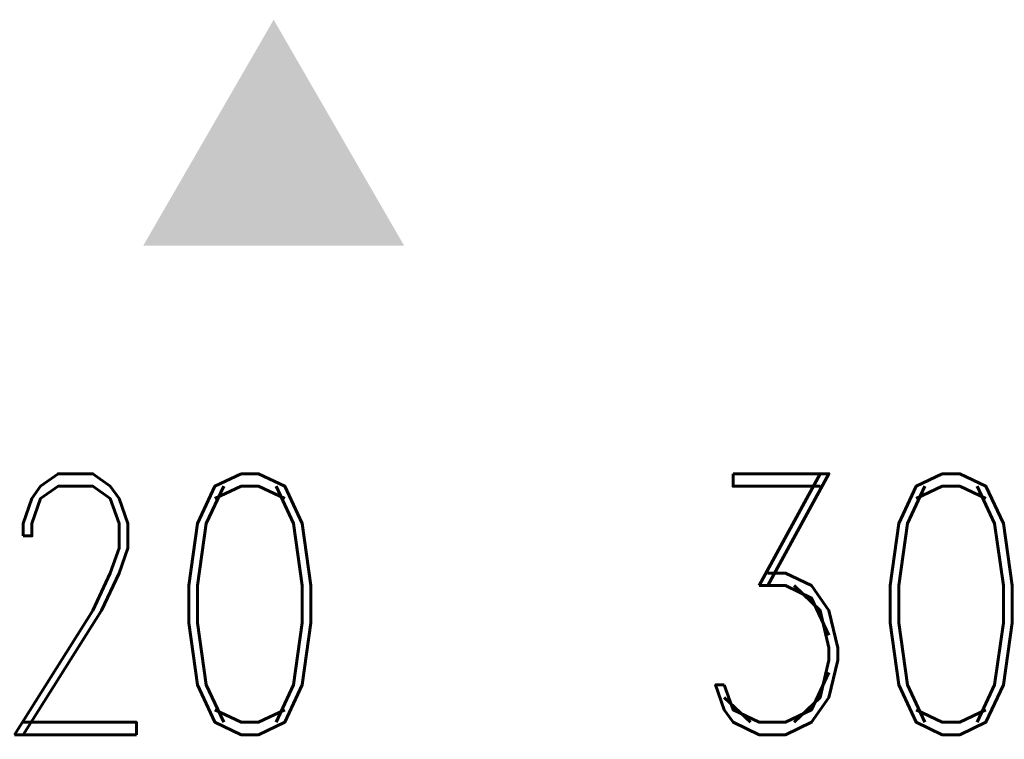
# Model space of a CAD drawing. Extents: x -2 to 113, y -136 to 16.
# Tile 489 of 541: x 87.42 to 91.55, y -25.36 to -22.35. Entities that reach past the tile are written whole.
import ezdxf
from ezdxf.enums import TextEntityAlignment as Align

# ---------------------------------------------------------------- set-up
doc = ezdxf.new("R2010")
doc.units = 0
doc.header["$MEASUREMENT"] = 0
doc.linetypes.add('SOLID', pattern=[0])
doc.layers.get('0').update_dxf_attribs({"linetype": 'SOLID'})
for name, color, linetype in [('1', 7, 'SOLID'), ('10', 7, 'SOLID'), ('11', 7, 'SOLID'), ('12', 7, 'SOLID'), ('13', 7, 'SOLID'), ('14', 7, 'SOLID'), ('15', 7, 'SOLID'), ('16', 7, 'SOLID'), ('17', 7, 'SOLID'), ('18', 7, 'SOLID'), ('19', 7, 'SOLID'), ('2', 7, 'SOLID'), ('20', 7, 'SOLID'), ('21', 7, 'SOLID'), ('22', 7, 'SOLID'), ('23', 7, 'SOLID'), ('24', 7, 'SOLID'), ('25', 7, 'SOLID'), ('26', 7, 'SOLID'), ('27', 7, 'SOLID'), ('28', 7, 'SOLID'), ('29', 7, 'SOLID'), ('3', 7, 'SOLID'), ('30', 7, 'SOLID'), ('31', 7, 'SOLID'), ('32', 7, 'SOLID'), ('33', 7, 'SOLID'), ('34', 7, 'SOLID'), ('35', 7, 'SOLID'), ('36', 7, 'SOLID'), ('37', 7, 'SOLID'), ('38', 7, 'SOLID'), ('39', 7, 'SOLID'), ('4', 7, 'SOLID'), ('40', 7, 'SOLID'), ('41', 7, 'SOLID'), ('42', 7, 'SOLID'), ('43', 7, 'SOLID'), ('44', 7, 'SOLID'), ('45', 7, 'SOLID'), ('46', 7, 'SOLID'), ('47', 7, 'SOLID'), ('48', 7, 'SOLID'), ('49', 7, 'SOLID'), ('5', 7, 'SOLID'), ('50', 7, 'SOLID'), ('51', 7, 'SOLID'), ('52', 7, 'SOLID'), ('53', 7, 'SOLID'), ('54', 7, 'SOLID'), ('55', 7, 'SOLID'), ('56', 7, 'SOLID'), ('57', 7, 'SOLID'), ('58', 7, 'SOLID'), ('59', 7, 'SOLID'), ('6', 7, 'SOLID'), ('60', 7, 'SOLID'), ('61', 7, 'SOLID'), ('62', 7, 'SOLID'), ('63', 7, 'SOLID'), ('64', 7, 'SOLID'), ('65', 7, 'SOLID'), ('66', 7, 'SOLID'), ('67', 7, 'SOLID'), ('68', 7, 'SOLID'), ('7', 7, 'SOLID'), ('8', 7, 'SOLID'), ('9', 7, 'SOLID')]:
    doc.layers.add(name, color=color, linetype=linetype)
doc.styles.add('ROMAND', font='romand', dxfattribs={"height": 1})

# ---------------------------------------------------------------- blocks, each defined once
blk = doc.blocks.new('DMK_31', base_point=(0, -6.7))
at = {"color": 7}
blk.add_solid([(-50, -50), (50, -50), (-50, -50), (0, 36.6)], dxfattribs=at)

msp = doc.modelspace()

# ---------------------------------------------------------------- block references
at = {"xscale": 0.01094117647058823, "yscale": 0.01094117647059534, "zscale": 14.70588235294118}
msp.add_blockref('DMK_31', (88.4835, -22.8199), dxfattribs=at)
at = {"layer": '1', "xscale": 0.01094117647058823, "yscale": 0.01094117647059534, "zscale": 14.70588235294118}
msp.add_blockref('DMK_31', (88.4835, -22.8199), dxfattribs=at)
at = {"layer": '10', "xscale": 0.01094117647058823, "yscale": 0.01094117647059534, "zscale": 14.70588235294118}
msp.add_blockref('DMK_31', (88.4835, -22.8199), dxfattribs=at)
at = {"layer": '11', "xscale": 0.01094117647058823, "yscale": 0.01094117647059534, "zscale": 14.70588235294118}
msp.add_blockref('DMK_31', (88.4835, -22.8199), dxfattribs=at)
at = {"layer": '12', "xscale": 0.01094117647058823, "yscale": 0.01094117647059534, "zscale": 14.70588235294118}
msp.add_blockref('DMK_31', (88.4835, -22.8199), dxfattribs=at)
at = {"layer": '13', "xscale": 0.01094117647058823, "yscale": 0.01094117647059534, "zscale": 14.70588235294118}
msp.add_blockref('DMK_31', (88.4835, -22.8199), dxfattribs=at)
at = {"layer": '14', "xscale": 0.01094117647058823, "yscale": 0.01094117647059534, "zscale": 14.70588235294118}
msp.add_blockref('DMK_31', (88.4835, -22.8199), dxfattribs=at)
at = {"layer": '15', "xscale": 0.01094117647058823, "yscale": 0.01094117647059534, "zscale": 14.70588235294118}
msp.add_blockref('DMK_31', (88.4835, -22.8199), dxfattribs=at)
at = {"layer": '16', "xscale": 0.01094117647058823, "yscale": 0.01094117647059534, "zscale": 14.70588235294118}
msp.add_blockref('DMK_31', (88.4835, -22.8199), dxfattribs=at)
at = {"layer": '17', "xscale": 0.01094117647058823, "yscale": 0.01094117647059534, "zscale": 14.70588235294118}
msp.add_blockref('DMK_31', (88.4835, -22.8199), dxfattribs=at)
at = {"layer": '18', "xscale": 0.01094117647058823, "yscale": 0.01094117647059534, "zscale": 14.70588235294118}
msp.add_blockref('DMK_31', (88.4835, -22.8199), dxfattribs=at)
at = {"layer": '19', "xscale": 0.01094117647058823, "yscale": 0.01094117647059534, "zscale": 14.70588235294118}
msp.add_blockref('DMK_31', (88.4835, -22.8199), dxfattribs=at)
at = {"layer": '2', "xscale": 0.01094117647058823, "yscale": 0.01094117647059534, "zscale": 14.70588235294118}
msp.add_blockref('DMK_31', (88.4835, -22.8199), dxfattribs=at)
at = {"layer": '20', "xscale": 0.01094117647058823, "yscale": 0.01094117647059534, "zscale": 14.70588235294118}
msp.add_blockref('DMK_31', (88.4835, -22.8199), dxfattribs=at)
at = {"layer": '21', "xscale": 0.01094117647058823, "yscale": 0.01094117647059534, "zscale": 14.70588235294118}
msp.add_blockref('DMK_31', (88.4835, -22.8199), dxfattribs=at)
at = {"layer": '22', "xscale": 0.01094117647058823, "yscale": 0.01094117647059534, "zscale": 14.70588235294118}
msp.add_blockref('DMK_31', (88.4835, -22.8199), dxfattribs=at)
at = {"layer": '23', "xscale": 0.01094117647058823, "yscale": 0.01094117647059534, "zscale": 14.70588235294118}
msp.add_blockref('DMK_31', (88.4835, -22.8199), dxfattribs=at)
at = {"layer": '24', "xscale": 0.01094117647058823, "yscale": 0.01094117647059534, "zscale": 14.70588235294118}
msp.add_blockref('DMK_31', (88.4835, -22.8199), dxfattribs=at)
at = {"layer": '25', "xscale": 0.01094117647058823, "yscale": 0.01094117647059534, "zscale": 14.70588235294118}
msp.add_blockref('DMK_31', (88.4835, -22.8199), dxfattribs=at)
at = {"layer": '26', "xscale": 0.01094117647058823, "yscale": 0.01094117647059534, "zscale": 14.70588235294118}
msp.add_blockref('DMK_31', (88.4835, -22.8199), dxfattribs=at)
at = {"layer": '27', "xscale": 0.01094117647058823, "yscale": 0.01094117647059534, "zscale": 14.70588235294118}
msp.add_blockref('DMK_31', (88.4835, -22.8199), dxfattribs=at)
at = {"layer": '28', "xscale": 0.01094117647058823, "yscale": 0.01094117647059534, "zscale": 14.70588235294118}
msp.add_blockref('DMK_31', (88.4835, -22.8199), dxfattribs=at)
at = {"layer": '29', "xscale": 0.01094117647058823, "yscale": 0.01094117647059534, "zscale": 14.70588235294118}
msp.add_blockref('DMK_31', (88.4835, -22.8199), dxfattribs=at)
at = {"layer": '3', "xscale": 0.01094117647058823, "yscale": 0.01094117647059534, "zscale": 14.70588235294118}
msp.add_blockref('DMK_31', (88.4835, -22.8199), dxfattribs=at)
at = {"layer": '30', "xscale": 0.01094117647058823, "yscale": 0.01094117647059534, "zscale": 14.70588235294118}
msp.add_blockref('DMK_31', (88.4835, -22.8199), dxfattribs=at)
at = {"layer": '31', "xscale": 0.01094117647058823, "yscale": 0.01094117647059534, "zscale": 14.70588235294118}
msp.add_blockref('DMK_31', (88.4835, -22.8199), dxfattribs=at)
at = {"layer": '32', "xscale": 0.01094117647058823, "yscale": 0.01094117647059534, "zscale": 14.70588235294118}
msp.add_blockref('DMK_31', (88.4835, -22.8199), dxfattribs=at)
at = {"layer": '33', "xscale": 0.01094117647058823, "yscale": 0.01094117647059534, "zscale": 14.70588235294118}
msp.add_blockref('DMK_31', (88.4835, -22.8199), dxfattribs=at)
at = {"layer": '34', "xscale": 0.01094117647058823, "yscale": 0.01094117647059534, "zscale": 14.70588235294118}
msp.add_blockref('DMK_31', (88.4835, -22.8199), dxfattribs=at)
at = {"layer": '35', "xscale": 0.01094117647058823, "yscale": 0.01094117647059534, "zscale": 14.70588235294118}
msp.add_blockref('DMK_31', (88.4835, -22.8199), dxfattribs=at)
at = {"layer": '36', "xscale": 0.01094117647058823, "yscale": 0.01094117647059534, "zscale": 14.70588235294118}
msp.add_blockref('DMK_31', (88.4835, -22.8199), dxfattribs=at)
at = {"layer": '37', "xscale": 0.01094117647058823, "yscale": 0.01094117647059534, "zscale": 14.70588235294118}
msp.add_blockref('DMK_31', (88.4835, -22.8199), dxfattribs=at)
at = {"layer": '38', "xscale": 0.01094117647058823, "yscale": 0.01094117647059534, "zscale": 14.70588235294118}
msp.add_blockref('DMK_31', (88.4835, -22.8199), dxfattribs=at)
at = {"layer": '39', "xscale": 0.01094117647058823, "yscale": 0.01094117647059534, "zscale": 14.70588235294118}
msp.add_blockref('DMK_31', (88.4835, -22.8199), dxfattribs=at)
at = {"layer": '4', "xscale": 0.01094117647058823, "yscale": 0.01094117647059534, "zscale": 14.70588235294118}
msp.add_blockref('DMK_31', (88.4835, -22.8199), dxfattribs=at)
at = {"layer": '40', "xscale": 0.01094117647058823, "yscale": 0.01094117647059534, "zscale": 14.70588235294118}
msp.add_blockref('DMK_31', (88.4835, -22.8199), dxfattribs=at)
at = {"layer": '41', "xscale": 0.01094117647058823, "yscale": 0.01094117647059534, "zscale": 14.70588235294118}
msp.add_blockref('DMK_31', (88.4835, -22.8199), dxfattribs=at)
at = {"layer": '42', "xscale": 0.01094117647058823, "yscale": 0.01094117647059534, "zscale": 14.70588235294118}
msp.add_blockref('DMK_31', (88.4835, -22.8199), dxfattribs=at)
at = {"layer": '43', "xscale": 0.01094117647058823, "yscale": 0.01094117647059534, "zscale": 14.70588235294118}
msp.add_blockref('DMK_31', (88.4835, -22.8199), dxfattribs=at)
at = {"layer": '44', "xscale": 0.01094117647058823, "yscale": 0.01094117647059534, "zscale": 14.70588235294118}
msp.add_blockref('DMK_31', (88.4835, -22.8199), dxfattribs=at)
at = {"layer": '45', "xscale": 0.01094117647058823, "yscale": 0.01094117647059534, "zscale": 14.70588235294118}
msp.add_blockref('DMK_31', (88.4835, -22.8199), dxfattribs=at)
at = {"layer": '46', "xscale": 0.01094117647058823, "yscale": 0.01094117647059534, "zscale": 14.70588235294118}
msp.add_blockref('DMK_31', (88.4835, -22.8199), dxfattribs=at)
at = {"layer": '47', "xscale": 0.01094117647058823, "yscale": 0.01094117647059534, "zscale": 14.70588235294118}
msp.add_blockref('DMK_31', (88.4835, -22.8199), dxfattribs=at)
at = {"layer": '48', "xscale": 0.01094117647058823, "yscale": 0.01094117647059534, "zscale": 14.70588235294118}
msp.add_blockref('DMK_31', (88.4835, -22.8199), dxfattribs=at)
at = {"layer": '49', "xscale": 0.01094117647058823, "yscale": 0.01094117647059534, "zscale": 14.70588235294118}
msp.add_blockref('DMK_31', (88.4835, -22.8199), dxfattribs=at)
at = {"layer": '5', "xscale": 0.01094117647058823, "yscale": 0.01094117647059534, "zscale": 14.70588235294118}
msp.add_blockref('DMK_31', (88.4835, -22.8199), dxfattribs=at)
at = {"layer": '50', "xscale": 0.01094117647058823, "yscale": 0.01094117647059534, "zscale": 14.70588235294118}
msp.add_blockref('DMK_31', (88.4835, -22.8199), dxfattribs=at)
at = {"layer": '51', "xscale": 0.01094117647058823, "yscale": 0.01094117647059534, "zscale": 14.70588235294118}
msp.add_blockref('DMK_31', (88.4835, -22.8199), dxfattribs=at)
at = {"layer": '52', "xscale": 0.01094117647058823, "yscale": 0.01094117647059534, "zscale": 14.70588235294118}
msp.add_blockref('DMK_31', (88.4835, -22.8199), dxfattribs=at)
at = {"layer": '53', "xscale": 0.01094117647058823, "yscale": 0.01094117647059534, "zscale": 14.70588235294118}
msp.add_blockref('DMK_31', (88.4835, -22.8199), dxfattribs=at)
at = {"layer": '54', "xscale": 0.01094117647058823, "yscale": 0.01094117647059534, "zscale": 14.70588235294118}
msp.add_blockref('DMK_31', (88.4835, -22.8199), dxfattribs=at)
at = {"layer": '55', "xscale": 0.01094117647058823, "yscale": 0.01094117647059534, "zscale": 14.70588235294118}
msp.add_blockref('DMK_31', (88.4835, -22.8199), dxfattribs=at)
at = {"layer": '56', "xscale": 0.01094117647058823, "yscale": 0.01094117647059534, "zscale": 14.70588235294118}
msp.add_blockref('DMK_31', (88.4835, -22.8199), dxfattribs=at)
at = {"layer": '57', "xscale": 0.01094117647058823, "yscale": 0.01094117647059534, "zscale": 14.70588235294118}
msp.add_blockref('DMK_31', (88.4835, -22.8199), dxfattribs=at)
at = {"layer": '58', "xscale": 0.01094117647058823, "yscale": 0.01094117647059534, "zscale": 14.70588235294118}
msp.add_blockref('DMK_31', (88.4835, -22.8199), dxfattribs=at)
at = {"layer": '59', "xscale": 0.01094117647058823, "yscale": 0.01094117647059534, "zscale": 14.70588235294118}
msp.add_blockref('DMK_31', (88.4835, -22.8199), dxfattribs=at)
at = {"layer": '6', "xscale": 0.01094117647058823, "yscale": 0.01094117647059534, "zscale": 14.70588235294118}
msp.add_blockref('DMK_31', (88.4835, -22.8199), dxfattribs=at)
at = {"layer": '60', "xscale": 0.01094117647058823, "yscale": 0.01094117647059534, "zscale": 14.70588235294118}
msp.add_blockref('DMK_31', (88.4835, -22.8199), dxfattribs=at)
at = {"layer": '61', "xscale": 0.01094117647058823, "yscale": 0.01094117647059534, "zscale": 14.70588235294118}
msp.add_blockref('DMK_31', (88.4835, -22.8199), dxfattribs=at)
at = {"layer": '62', "xscale": 0.01094117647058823, "yscale": 0.01094117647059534, "zscale": 14.70588235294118}
msp.add_blockref('DMK_31', (88.4835, -22.8199), dxfattribs=at)
at = {"layer": '63', "xscale": 0.01094117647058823, "yscale": 0.01094117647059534, "zscale": 14.70588235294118}
msp.add_blockref('DMK_31', (88.4835, -22.8199), dxfattribs=at)
at = {"layer": '64', "xscale": 0.01094117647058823, "yscale": 0.01094117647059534, "zscale": 14.70588235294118}
msp.add_blockref('DMK_31', (88.4835, -22.8199), dxfattribs=at)
at = {"layer": '65', "xscale": 0.01094117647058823, "yscale": 0.01094117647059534, "zscale": 14.70588235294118}
msp.add_blockref('DMK_31', (88.4835, -22.8199), dxfattribs=at)
at = {"layer": '66', "xscale": 0.01094117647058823, "yscale": 0.01094117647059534, "zscale": 14.70588235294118}
msp.add_blockref('DMK_31', (88.4835, -22.8199), dxfattribs=at)
at = {"layer": '67', "xscale": 0.01094117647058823, "yscale": 0.01094117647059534, "zscale": 14.70588235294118}
msp.add_blockref('DMK_31', (88.4835, -22.8199), dxfattribs=at)
at = {"layer": '68', "xscale": 0.01094117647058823, "yscale": 0.01094117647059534, "zscale": 14.70588235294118}
msp.add_blockref('DMK_31', (88.4835, -22.8199), dxfattribs=at)
at = {"layer": '7', "xscale": 0.01094117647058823, "yscale": 0.01094117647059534, "zscale": 14.70588235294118}
msp.add_blockref('DMK_31', (88.4835, -22.8199), dxfattribs=at)
at = {"layer": '8', "xscale": 0.01094117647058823, "yscale": 0.01094117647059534, "zscale": 14.70588235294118}
msp.add_blockref('DMK_31', (88.4835, -22.8199), dxfattribs=at)
at = {"layer": '9', "xscale": 0.01094117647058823, "yscale": 0.01094117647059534, "zscale": 14.70588235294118}
msp.add_blockref('DMK_31', (88.4835, -22.8199), dxfattribs=at)

# ---------------------------------------------------------------- texts
at = {"color": 7, "style": 'ROMAND', "width": 0.78}
for s, p in [('20', (88.0178, -25.3444)), ('30', (90.9589, -25.3444))]:
    msp.add_text(s, height=1.09412, dxfattribs=at).set_placement(p, align=Align.CENTER)
at = {"layer": '1', "color": 7, "style": 'ROMAND', "width": 0.78}
for s, p in [('20', (88.0178, -25.3444)), ('30', (90.9589, -25.3444))]:
    msp.add_text(s, height=1.09412, dxfattribs=at).set_placement(p, align=Align.CENTER)
at = {"layer": '10', "color": 7, "style": 'ROMAND', "width": 0.78}
for s, p in [('20', (88.0178, -25.3444)), ('30', (90.9589, -25.3444))]:
    msp.add_text(s, height=1.09412, dxfattribs=at).set_placement(p, align=Align.CENTER)
at = {"layer": '11', "color": 7, "style": 'ROMAND', "width": 0.78}
for s, p in [('20', (88.0178, -25.3444)), ('30', (90.9589, -25.3444))]:
    msp.add_text(s, height=1.09412, dxfattribs=at).set_placement(p, align=Align.CENTER)
at = {"layer": '12', "color": 7, "style": 'ROMAND', "width": 0.78}
for s, p in [('20', (88.0178, -25.3444)), ('30', (90.9589, -25.3444))]:
    msp.add_text(s, height=1.09412, dxfattribs=at).set_placement(p, align=Align.CENTER)
at = {"layer": '13', "color": 7, "style": 'ROMAND', "width": 0.78}
for s, p in [('20', (88.0178, -25.3444)), ('30', (90.9589, -25.3444))]:
    msp.add_text(s, height=1.09412, dxfattribs=at).set_placement(p, align=Align.CENTER)
at = {"layer": '14', "color": 7, "style": 'ROMAND', "width": 0.78}
for s, p in [('20', (88.0178, -25.3444)), ('30', (90.9589, -25.3444))]:
    msp.add_text(s, height=1.09412, dxfattribs=at).set_placement(p, align=Align.CENTER)
at = {"layer": '15', "color": 7, "style": 'ROMAND', "width": 0.78}
for s, p in [('20', (88.0178, -25.3444)), ('30', (90.9589, -25.3444))]:
    msp.add_text(s, height=1.09412, dxfattribs=at).set_placement(p, align=Align.CENTER)
at = {"layer": '16', "color": 7, "style": 'ROMAND', "width": 0.78}
for s, p in [('20', (88.0178, -25.3444)), ('30', (90.9589, -25.3444))]:
    msp.add_text(s, height=1.09412, dxfattribs=at).set_placement(p, align=Align.CENTER)
at = {"layer": '17', "color": 7, "style": 'ROMAND', "width": 0.78}
for s, p in [('20', (88.0178, -25.3444)), ('30', (90.9589, -25.3444))]:
    msp.add_text(s, height=1.09412, dxfattribs=at).set_placement(p, align=Align.CENTER)
at = {"layer": '18', "color": 7, "style": 'ROMAND', "width": 0.78}
for s, p in [('20', (88.0178, -25.3444)), ('30', (90.9589, -25.3444))]:
    msp.add_text(s, height=1.09412, dxfattribs=at).set_placement(p, align=Align.CENTER)
at = {"layer": '19', "color": 7, "style": 'ROMAND', "width": 0.78}
for s, p in [('20', (88.0178, -25.3444)), ('30', (90.9589, -25.3444))]:
    msp.add_text(s, height=1.09412, dxfattribs=at).set_placement(p, align=Align.CENTER)
at = {"layer": '2', "color": 7, "style": 'ROMAND', "width": 0.78}
for s, p in [('20', (88.0178, -25.3444)), ('30', (90.9589, -25.3444))]:
    msp.add_text(s, height=1.09412, dxfattribs=at).set_placement(p, align=Align.CENTER)
at = {"layer": '20', "color": 7, "style": 'ROMAND', "width": 0.78}
for s, p in [('20', (88.0178, -25.3444)), ('30', (90.9589, -25.3444))]:
    msp.add_text(s, height=1.09412, dxfattribs=at).set_placement(p, align=Align.CENTER)
at = {"layer": '21', "color": 7, "style": 'ROMAND', "width": 0.78}
for s, p in [('20', (88.0178, -25.3444)), ('30', (90.9589, -25.3444))]:
    msp.add_text(s, height=1.09412, dxfattribs=at).set_placement(p, align=Align.CENTER)
at = {"layer": '22', "color": 7, "style": 'ROMAND', "width": 0.78}
for s, p in [('20', (88.0178, -25.3444)), ('30', (90.9589, -25.3444))]:
    msp.add_text(s, height=1.09412, dxfattribs=at).set_placement(p, align=Align.CENTER)
at = {"layer": '23', "color": 7, "style": 'ROMAND', "width": 0.78}
for s, p in [('20', (88.0178, -25.3444)), ('30', (90.9589, -25.3444))]:
    msp.add_text(s, height=1.09412, dxfattribs=at).set_placement(p, align=Align.CENTER)
at = {"layer": '24', "color": 7, "style": 'ROMAND', "width": 0.78}
for s, p in [('20', (88.0178, -25.3444)), ('30', (90.9589, -25.3444))]:
    msp.add_text(s, height=1.09412, dxfattribs=at).set_placement(p, align=Align.CENTER)
at = {"layer": '25', "color": 7, "style": 'ROMAND', "width": 0.78}
for s, p in [('20', (88.0178, -25.3444)), ('30', (90.9589, -25.3444))]:
    msp.add_text(s, height=1.09412, dxfattribs=at).set_placement(p, align=Align.CENTER)
at = {"layer": '26', "color": 7, "style": 'ROMAND', "width": 0.78}
for s, p in [('20', (88.0178, -25.3444)), ('30', (90.9589, -25.3444))]:
    msp.add_text(s, height=1.09412, dxfattribs=at).set_placement(p, align=Align.CENTER)
at = {"layer": '27', "color": 7, "style": 'ROMAND', "width": 0.78}
for s, p in [('20', (88.0178, -25.3444)), ('30', (90.9589, -25.3444))]:
    msp.add_text(s, height=1.09412, dxfattribs=at).set_placement(p, align=Align.CENTER)
at = {"layer": '28', "color": 7, "style": 'ROMAND', "width": 0.78}
for s, p in [('20', (88.0178, -25.3444)), ('30', (90.9589, -25.3444))]:
    msp.add_text(s, height=1.09412, dxfattribs=at).set_placement(p, align=Align.CENTER)
at = {"layer": '29', "color": 7, "style": 'ROMAND', "width": 0.78}
for s, p in [('20', (88.0178, -25.3444)), ('30', (90.9589, -25.3444))]:
    msp.add_text(s, height=1.09412, dxfattribs=at).set_placement(p, align=Align.CENTER)
at = {"layer": '3', "color": 7, "style": 'ROMAND', "width": 0.78}
for s, p in [('20', (88.0178, -25.3444)), ('30', (90.9589, -25.3444))]:
    msp.add_text(s, height=1.09412, dxfattribs=at).set_placement(p, align=Align.CENTER)
at = {"layer": '30', "color": 7, "style": 'ROMAND', "width": 0.78}
for s, p in [('20', (88.0178, -25.3444)), ('30', (90.9589, -25.3444))]:
    msp.add_text(s, height=1.09412, dxfattribs=at).set_placement(p, align=Align.CENTER)
at = {"layer": '31', "color": 7, "style": 'ROMAND', "width": 0.78}
for s, p in [('20', (88.0178, -25.3444)), ('30', (90.9589, -25.3444))]:
    msp.add_text(s, height=1.09412, dxfattribs=at).set_placement(p, align=Align.CENTER)
at = {"layer": '32', "color": 7, "style": 'ROMAND', "width": 0.78}
for s, p in [('20', (88.0178, -25.3444)), ('30', (90.9589, -25.3444))]:
    msp.add_text(s, height=1.09412, dxfattribs=at).set_placement(p, align=Align.CENTER)
at = {"layer": '33', "color": 7, "style": 'ROMAND', "width": 0.78}
for s, p in [('20', (88.0178, -25.3444)), ('30', (90.9589, -25.3444))]:
    msp.add_text(s, height=1.09412, dxfattribs=at).set_placement(p, align=Align.CENTER)
at = {"layer": '34', "color": 7, "style": 'ROMAND', "width": 0.78}
for s, p in [('20', (88.0178, -25.3444)), ('30', (90.9589, -25.3444))]:
    msp.add_text(s, height=1.09412, dxfattribs=at).set_placement(p, align=Align.CENTER)
at = {"layer": '35', "color": 7, "style": 'ROMAND', "width": 0.78}
for s, p in [('20', (88.0178, -25.3444)), ('30', (90.9589, -25.3444))]:
    msp.add_text(s, height=1.09412, dxfattribs=at).set_placement(p, align=Align.CENTER)
at = {"layer": '36', "color": 7, "style": 'ROMAND', "width": 0.78}
for s, p in [('20', (88.0178, -25.3444)), ('30', (90.9589, -25.3444))]:
    msp.add_text(s, height=1.09412, dxfattribs=at).set_placement(p, align=Align.CENTER)
at = {"layer": '37', "color": 7, "style": 'ROMAND', "width": 0.78}
for s, p in [('20', (88.0178, -25.3444)), ('30', (90.9589, -25.3444))]:
    msp.add_text(s, height=1.09412, dxfattribs=at).set_placement(p, align=Align.CENTER)
at = {"layer": '38', "color": 7, "style": 'ROMAND', "width": 0.78}
for s, p in [('20', (88.0178, -25.3444)), ('30', (90.9589, -25.3444))]:
    msp.add_text(s, height=1.09412, dxfattribs=at).set_placement(p, align=Align.CENTER)
at = {"layer": '39', "color": 7, "style": 'ROMAND', "width": 0.78}
for s, p in [('20', (88.0178, -25.3444)), ('30', (90.9589, -25.3444))]:
    msp.add_text(s, height=1.09412, dxfattribs=at).set_placement(p, align=Align.CENTER)
at = {"layer": '4', "color": 7, "style": 'ROMAND', "width": 0.78}
for s, p in [('20', (88.0178, -25.3444)), ('30', (90.9589, -25.3444))]:
    msp.add_text(s, height=1.09412, dxfattribs=at).set_placement(p, align=Align.CENTER)
at = {"layer": '40', "color": 7, "style": 'ROMAND', "width": 0.78}
for s, p in [('20', (88.0178, -25.3444)), ('30', (90.9589, -25.3444))]:
    msp.add_text(s, height=1.09412, dxfattribs=at).set_placement(p, align=Align.CENTER)
at = {"layer": '41', "color": 7, "style": 'ROMAND', "width": 0.78}
for s, p in [('20', (88.0178, -25.3444)), ('30', (90.9589, -25.3444))]:
    msp.add_text(s, height=1.09412, dxfattribs=at).set_placement(p, align=Align.CENTER)
at = {"layer": '42', "color": 7, "style": 'ROMAND', "width": 0.78}
for s, p in [('20', (88.0178, -25.3444)), ('30', (90.9589, -25.3444))]:
    msp.add_text(s, height=1.09412, dxfattribs=at).set_placement(p, align=Align.CENTER)
at = {"layer": '43', "color": 7, "style": 'ROMAND', "width": 0.78}
for s, p in [('20', (88.0178, -25.3444)), ('30', (90.9589, -25.3444))]:
    msp.add_text(s, height=1.09412, dxfattribs=at).set_placement(p, align=Align.CENTER)
at = {"layer": '44', "color": 7, "style": 'ROMAND', "width": 0.78}
for s, p in [('20', (88.0178, -25.3444)), ('30', (90.9589, -25.3444))]:
    msp.add_text(s, height=1.09412, dxfattribs=at).set_placement(p, align=Align.CENTER)
at = {"layer": '45', "color": 7, "style": 'ROMAND', "width": 0.78}
for s, p in [('20', (88.0178, -25.3444)), ('30', (90.9589, -25.3444))]:
    msp.add_text(s, height=1.09412, dxfattribs=at).set_placement(p, align=Align.CENTER)
at = {"layer": '46', "color": 7, "style": 'ROMAND', "width": 0.78}
for s, p in [('20', (88.0178, -25.3444)), ('30', (90.9589, -25.3444))]:
    msp.add_text(s, height=1.09412, dxfattribs=at).set_placement(p, align=Align.CENTER)
at = {"layer": '47', "color": 7, "style": 'ROMAND', "width": 0.78}
for s, p in [('20', (88.0178, -25.3444)), ('30', (90.9589, -25.3444))]:
    msp.add_text(s, height=1.09412, dxfattribs=at).set_placement(p, align=Align.CENTER)
at = {"layer": '48', "color": 7, "style": 'ROMAND', "width": 0.78}
for s, p in [('20', (88.0178, -25.3444)), ('30', (90.9589, -25.3444))]:
    msp.add_text(s, height=1.09412, dxfattribs=at).set_placement(p, align=Align.CENTER)
at = {"layer": '49', "color": 7, "style": 'ROMAND', "width": 0.78}
for s, p in [('20', (88.0178, -25.3444)), ('30', (90.9589, -25.3444))]:
    msp.add_text(s, height=1.09412, dxfattribs=at).set_placement(p, align=Align.CENTER)
at = {"layer": '5', "color": 7, "style": 'ROMAND', "width": 0.78}
for s, p in [('20', (88.0178, -25.3444)), ('30', (90.9589, -25.3444))]:
    msp.add_text(s, height=1.09412, dxfattribs=at).set_placement(p, align=Align.CENTER)
at = {"layer": '50', "color": 7, "style": 'ROMAND', "width": 0.78}
for s, p in [('20', (88.0178, -25.3444)), ('30', (90.9589, -25.3444))]:
    msp.add_text(s, height=1.09412, dxfattribs=at).set_placement(p, align=Align.CENTER)
at = {"layer": '51', "color": 7, "style": 'ROMAND', "width": 0.78}
for s, p in [('20', (88.0178, -25.3444)), ('30', (90.9589, -25.3444))]:
    msp.add_text(s, height=1.09412, dxfattribs=at).set_placement(p, align=Align.CENTER)
at = {"layer": '52', "color": 7, "style": 'ROMAND', "width": 0.78}
for s, p in [('20', (88.0178, -25.3444)), ('30', (90.9589, -25.3444))]:
    msp.add_text(s, height=1.09412, dxfattribs=at).set_placement(p, align=Align.CENTER)
at = {"layer": '53', "color": 7, "style": 'ROMAND', "width": 0.78}
for s, p in [('20', (88.0178, -25.3444)), ('30', (90.9589, -25.3444))]:
    msp.add_text(s, height=1.09412, dxfattribs=at).set_placement(p, align=Align.CENTER)
at = {"layer": '54', "color": 7, "style": 'ROMAND', "width": 0.78}
for s, p in [('20', (88.0178, -25.3444)), ('30', (90.9589, -25.3444))]:
    msp.add_text(s, height=1.09412, dxfattribs=at).set_placement(p, align=Align.CENTER)
at = {"layer": '55', "color": 7, "style": 'ROMAND', "width": 0.78}
for s, p in [('20', (88.0178, -25.3444)), ('30', (90.9589, -25.3444))]:
    msp.add_text(s, height=1.09412, dxfattribs=at).set_placement(p, align=Align.CENTER)
at = {"layer": '56', "color": 7, "style": 'ROMAND', "width": 0.78}
for s, p in [('20', (88.0178, -25.3444)), ('30', (90.9589, -25.3444))]:
    msp.add_text(s, height=1.09412, dxfattribs=at).set_placement(p, align=Align.CENTER)
at = {"layer": '57', "color": 7, "style": 'ROMAND', "width": 0.78}
for s, p in [('20', (88.0178, -25.3444)), ('30', (90.9589, -25.3444))]:
    msp.add_text(s, height=1.09412, dxfattribs=at).set_placement(p, align=Align.CENTER)
at = {"layer": '58', "color": 7, "style": 'ROMAND', "width": 0.78}
for s, p in [('20', (88.0178, -25.3444)), ('30', (90.9589, -25.3444))]:
    msp.add_text(s, height=1.09412, dxfattribs=at).set_placement(p, align=Align.CENTER)
at = {"layer": '59', "color": 7, "style": 'ROMAND', "width": 0.78}
for s, p in [('20', (88.0178, -25.3444)), ('30', (90.9589, -25.3444))]:
    msp.add_text(s, height=1.09412, dxfattribs=at).set_placement(p, align=Align.CENTER)
at = {"layer": '6', "color": 7, "style": 'ROMAND', "width": 0.78}
for s, p in [('20', (88.0178, -25.3444)), ('30', (90.9589, -25.3444))]:
    msp.add_text(s, height=1.09412, dxfattribs=at).set_placement(p, align=Align.CENTER)
at = {"layer": '60', "color": 7, "style": 'ROMAND', "width": 0.78}
for s, p in [('20', (88.0178, -25.3444)), ('30', (90.9589, -25.3444))]:
    msp.add_text(s, height=1.09412, dxfattribs=at).set_placement(p, align=Align.CENTER)
at = {"layer": '61', "color": 7, "style": 'ROMAND', "width": 0.78}
for s, p in [('20', (88.0178, -25.3444)), ('30', (90.9589, -25.3444))]:
    msp.add_text(s, height=1.09412, dxfattribs=at).set_placement(p, align=Align.CENTER)
at = {"layer": '62', "color": 7, "style": 'ROMAND', "width": 0.78}
for s, p in [('20', (88.0178, -25.3444)), ('30', (90.9589, -25.3444))]:
    msp.add_text(s, height=1.09412, dxfattribs=at).set_placement(p, align=Align.CENTER)
at = {"layer": '63', "color": 7, "style": 'ROMAND', "width": 0.78}
for s, p in [('20', (88.0178, -25.3444)), ('30', (90.9589, -25.3444))]:
    msp.add_text(s, height=1.09412, dxfattribs=at).set_placement(p, align=Align.CENTER)
at = {"layer": '64', "color": 7, "style": 'ROMAND', "width": 0.78}
for s, p in [('20', (88.0178, -25.3444)), ('30', (90.9589, -25.3444))]:
    msp.add_text(s, height=1.09412, dxfattribs=at).set_placement(p, align=Align.CENTER)
at = {"layer": '65', "color": 7, "style": 'ROMAND', "width": 0.78}
for s, p in [('20', (88.0178, -25.3444)), ('30', (90.9589, -25.3444))]:
    msp.add_text(s, height=1.09412, dxfattribs=at).set_placement(p, align=Align.CENTER)
at = {"layer": '66', "color": 7, "style": 'ROMAND', "width": 0.78}
for s, p in [('20', (88.0178, -25.3444)), ('30', (90.9589, -25.3444))]:
    msp.add_text(s, height=1.09412, dxfattribs=at).set_placement(p, align=Align.CENTER)
at = {"layer": '67', "color": 7, "style": 'ROMAND', "width": 0.78}
for s, p in [('20', (88.0178, -25.3444)), ('30', (90.9589, -25.3444))]:
    msp.add_text(s, height=1.09412, dxfattribs=at).set_placement(p, align=Align.CENTER)
at = {"layer": '68', "color": 7, "style": 'ROMAND', "width": 0.78}
for s, p in [('20', (88.0178, -25.3444)), ('30', (90.9589, -25.3444))]:
    msp.add_text(s, height=1.09412, dxfattribs=at).set_placement(p, align=Align.CENTER)
at = {"layer": '7', "color": 7, "style": 'ROMAND', "width": 0.78}
for s, p in [('20', (88.0178, -25.3444)), ('30', (90.9589, -25.3444))]:
    msp.add_text(s, height=1.09412, dxfattribs=at).set_placement(p, align=Align.CENTER)
at = {"layer": '8', "color": 7, "style": 'ROMAND', "width": 0.78}
for s, p in [('20', (88.0178, -25.3444)), ('30', (90.9589, -25.3444))]:
    msp.add_text(s, height=1.09412, dxfattribs=at).set_placement(p, align=Align.CENTER)
at = {"layer": '9', "color": 7, "style": 'ROMAND', "width": 0.78}
for s, p in [('20', (88.0178, -25.3444)), ('30', (90.9589, -25.3444))]:
    msp.add_text(s, height=1.09412, dxfattribs=at).set_placement(p, align=Align.CENTER)

doc.saveas('drawing.dxf')
